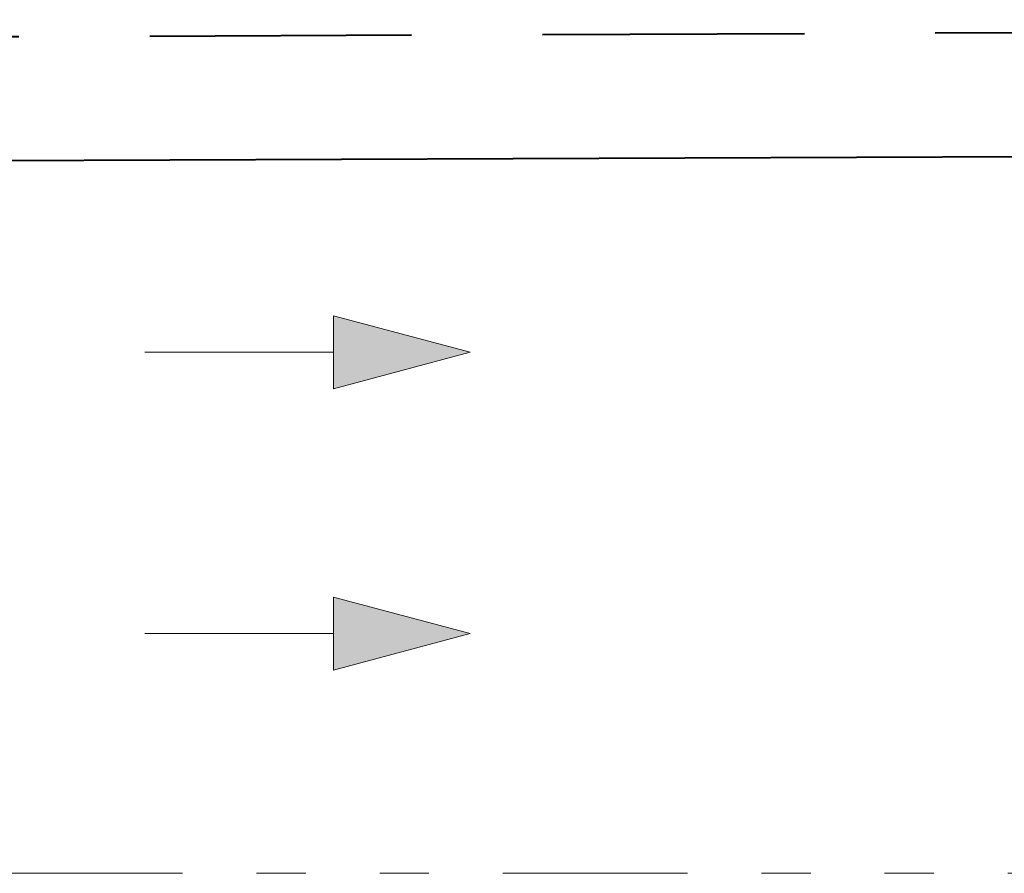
# Model space of a CAD drawing. Header units: inches. Extents: x 382808 to 408593, y -18409 to -9482.
# Tile 429 of 438: x 406724 to 406780, y -15510 to -15461. Entities that reach past the tile are written whole.
import ezdxf

# ---------------------------------------------------------------- set-up
doc = ezdxf.new("R2010")
doc.units = ezdxf.units.IN
doc.header["$LTSCALE"] = 2
doc.header["$MEASUREMENT"] = 0
doc.linetypes.add('DASHED', pattern=[0.75, 0.5, -0.25])
doc.linetypes.add('TRIPLE_DASHED', pattern=[144.638884, 52.916665, -21.166666, 14.111111, -21.166666, 14.111111, -21.166666])
doc.layers.add('z -CO', color=7, linetype='CONTINUOUS', lineweight=40)

msp = doc.modelspace()

# ---------------------------------------------------------------- linework, layer by layer
at = {"layer": 'z -CO', "linetype": 'DASHED', "ltscale": 15}
msp.add_line((406971.023, -15461.222), (406722.324, -15462.212), dxfattribs=at)
at = {"layer": 'z -CO', "ltscale": 2}
msp.add_line((406973.964, -15468.322), (406722.324, -15469.312), dxfattribs=at)
at = {"layer": 'z -CO', "color": 7, "linetype": 'Continuous', "lineweight": 15}
for p, q in [((406741.549, -15482.382), (406741.549, -15478.182)), ((406749.387, -15480.282), (406741.549, -15478.182)), ((406741.549, -15480.282), (406730.744, -15480.282)), ((406749.387, -15480.282), (406741.549, -15482.382)), ((406749.387, -15496.402), (406741.549, -15494.302)), ((406741.549, -15498.502), (406741.549, -15494.302)), ((406741.549, -15496.402), (406730.744, -15496.402)), ((406749.387, -15496.402), (406741.549, -15498.502))]:
    msp.add_line(p, q, dxfattribs=at)
at = {"layer": 'z -CO', "linetype": 'TRIPLE_DASHED', "lineweight": 20, "ltscale": 0.1}
msp.add_line((406722.324, -15510.135), (407131.367, -15510.135), dxfattribs=at)
at = {"layer": 'z -CO', "color": 7, "lineweight": 15}
for points in [[(406749.387, -15480.282), (406741.549, -15482.382), (406741.549, -15478.182)], [(406749.387, -15496.402), (406741.549, -15498.502), (406741.549, -15494.302)]]:
    msp.add_solid(points, dxfattribs=at)

doc.saveas('drawing.dxf')
